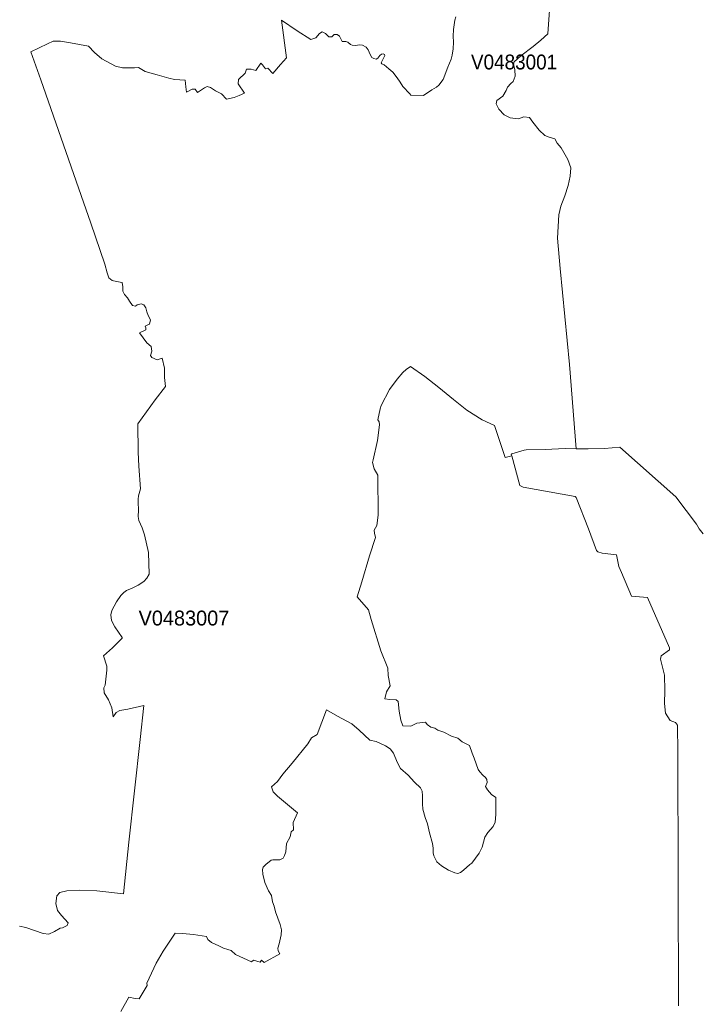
# Model space of a CAD drawing. Extents: x 369010 to 735936, y 6377141 to 6616555.
# Drawn here: x 402087 to 406662, y 6483823 to 6490450 of the extents above; entities that cross this region are included whole.
import ezdxf
from ezdxf.enums import TextEntityAlignment as Align

# ---------------------------------------------------------------- set-up
doc = ezdxf.new("R2010")
doc.units = 0
doc.header["$LTSCALE"] = 40
doc.layers.add('3', color=7, linetype='Continuous', lineweight=13)
doc.layers.add('4', color=7, linetype='Continuous')

msp = doc.modelspace()

# ---------------------------------------------------------------- linework, layer by layer
at = {"layer": '3'}
for points in [[(404468.28, 6490188.66), (404483.34, 6490184.02), (404494.43, 6490191.14), (404507.01, 6490209.18), (404518.76, 6490218.78), (404529.85, 6490221.1), (404538.45, 6490215.64), (404542.43, 6490209.18), (404517.93, 6490158.7), (404520.41, 6490153.24), (404536.96, 6490145.3), (404569.24, 6490120.14), (404596.05, 6490097.14), (404624.52, 6490059.4), (404644.87, 6490029.28), (404662.08, 6489999.65), (404710.25, 6489950.66), (404716.37, 6489943.05), (404802.27, 6489939.91), (404857.54, 6489978.47), (404889.65, 6489995.68), (404905.54, 6490010.74), (404933.01, 6490048.48), (404964.63, 6490131.39), (404988.29, 6490184.19), (404995.41, 6490210.34), (405000.87, 6490254.53), (405002.2, 6490298.06), (405000.71, 6490338.27), (405003.02, 6490383.13), (405011.79, 6490446.35), (405019.57, 6490469.19)], [(404503.2, 6487745.32), (404493.93, 6487758.89), (404510.98, 6487832.54), (404516.28, 6487854.89), (404574.04, 6487963.95), (404624.02, 6488033.63), (404663.41, 6488078.32), (404685.59, 6488098.01), (404714.55, 6488117.71), (404811.2, 6488049.85), (404904.38, 6487976.37), (405002.86, 6487896.1), (405093.55, 6487825.26), (405195.84, 6487760.05), (405278.42, 6487722.48), (405350.08, 6487507.16), (405394.61, 6487516.43), (405391.96, 6487525.7), (405394.61, 6487531), (405478.35, 6487554.5), (405491.43, 6487557.15), (405618.37, 6487561.12), (405753.09, 6487566.25), (405828.56, 6487565.59), (405782.71, 6488132.44), (405719.99, 6488776.58), (405703.1, 6488979.98), (405711.05, 6489138.54), (405723.96, 6489196.79), (405751.43, 6489266.14), (405774.93, 6489334.16), (405788.01, 6489397.05), (405791.98, 6489453.32), (405772.45, 6489510.92), (405726.61, 6489587.71), (405700.46, 6489619.16), (405684.73, 6489649.28), (405646.83, 6489659.71), (405618.04, 6489671.46), (405580.14, 6489706.88), (405536.94, 6489760.5), (405514.76, 6489791.95), (405475.54, 6489795.92), (405440.12, 6489784), (405383.85, 6489789.3), (405343.3, 6489810.32), (405308.21, 6489849.04), (405290.01, 6489884.46), (405295.14, 6489906.81), (405334.53, 6489936.76), (405358.03, 6489974.83), (405367.13, 6489995.18), (405389.47, 6490020.18), (405405.2, 6490034.57), (405416.95, 6490069.83), (405415.62, 6490111.7), (405407.68, 6490151.09), (405410.33, 6490165.49), (405456.17, 6490206.04), (405538.43, 6490269.76), (405590.73, 6490312.95), (405636.57, 6490354.82), (405648.32, 6490513.21)], [(405019.57, 6490469.19), (405011.79, 6490446.35), (405003.02, 6490383.13), (405000.71, 6490338.27), (405002.2, 6490298.06), (405000.87, 6490254.53), (404995.41, 6490210.34), (404988.29, 6490184.19), (404964.63, 6490131.39), (404933.01, 6490048.48), (404905.54, 6490010.74), (404889.65, 6489995.68), (404857.54, 6489978.47), (404802.27, 6489939.91), (404716.37, 6489943.05), (404710.25, 6489950.66), (404662.08, 6489999.65), (404644.87, 6490029.28), (404624.52, 6490059.4)], [(405648.32, 6490513.21), (405636.57, 6490354.82), (405590.73, 6490312.95), (405538.43, 6490269.76), (405456.17, 6490206.04), (405410.33, 6490165.49), (405407.68, 6490151.09), (405415.62, 6490111.7), (405416.95, 6490069.83), (405405.2, 6490034.57), (405389.47, 6490020.18), (405367.13, 6489995.18), (405358.03, 6489974.83), (405334.53, 6489936.76), (405295.14, 6489906.81), (405290.01, 6489884.46), (405308.21, 6489849.04), (405343.3, 6489810.32), (405383.85, 6489789.3), (405440.12, 6489784), (405475.54, 6489795.92), (405514.76, 6489791.95), (405536.94, 6489760.5), (405580.14, 6489706.88), (405618.04, 6489671.46), (405646.83, 6489659.71), (405684.73, 6489649.28), (405700.46, 6489619.16), (405726.61, 6489587.71), (405772.45, 6489510.92), (405791.98, 6489453.32), (405788.01, 6489397.05), (405774.93, 6489334.16), (405751.43, 6489266.14), (405723.96, 6489196.79), (405711.05, 6489138.54), (405703.1, 6488979.98), (405719.99, 6488776.58), (405782.71, 6488132.44), (405828.56, 6487565.59), (405907.5, 6487564.92), (406017.4, 6487567.57), (406122.49, 6487574.69), (406496.7, 6487242.19), (406637.37, 6487058.32), (406655.75, 6487027.04), (406680.57, 6486992.94)], [(404279.6, 6490304.35), (404255.11, 6490303.68), (404236.24, 6490338.27), (404222.01, 6490350.19), (404200.83, 6490351.02), (404185.76, 6490333.64), (404166.07, 6490334.47), (404141.74, 6490358.13), (404119.56, 6490368.4), (404102.18, 6490357.31), (404078.52, 6490327.35), (404045.09, 6490315.77), (403953.23, 6490374.85), (403845.98, 6490446.18), (403881.4, 6490194.29), (403840.69, 6490149.6), (403788.39, 6490088.03), (403754.3, 6490123.62), (403739.73, 6490119.64), (403720.04, 6490145.96), (403708.29, 6490157.71), (403675.52, 6490109.05), (403643.9, 6490117), (403611.13, 6490117), (403601.87, 6490089.36), (403558.67, 6490048.64), (403556.02, 6490018.36), (403599.38, 6489956.62), (403562.48, 6489939.58), (403528.38, 6489927.82), (403477.57, 6489914.92), (403443.48, 6489950.33), (403404.09, 6489971.35), (403370, 6489993.7), (403346.33, 6490000.32), (403329.28, 6489992.37), (403283.27, 6489959.6), (403266.22, 6489983.1), (403246.53, 6489981.94), (403208.46, 6489963.41), (403203.17, 6489997.67), (403199.36, 6490044.17), (403127.2, 6490046.82), (403089.13, 6490056.09), (403011.68, 6490079.76), (402931.57, 6490100.78), (402885.56, 6490128.42), (402858.09, 6490127.09), (402777.99, 6490125.77), (402731.98, 6490137.52), (402701.36, 6490152.08), (402638.47, 6490186.18), (402589.81, 6490229.54), (402550.42, 6490272.9), (402428.28, 6490295.24), (402361.41, 6490305.84), (402312.76, 6490305.84), (402274.69, 6490288.62), (402163.14, 6490233.51), (402229.84, 6490046.33), (402501.26, 6489268.46), (402564.32, 6489081.77), (402659.82, 6488805.54), (402675.54, 6488747.78), (402687.29, 6488714.85), (402708.31, 6488696.47), (402738.6, 6488688.53), (402776.66, 6488683.4), (402780.64, 6488654.44), (402780.64, 6488624.15), (402791.06, 6488603.13), (402812.08, 6488579.46), (402825.16, 6488557.12), (402846.17, 6488528.32), (402865.87, 6488523.03), (402877.79, 6488533.45), (402902.61, 6488540.07), (402920.98, 6488533.45), (402934.22, 6488512.43), (402940.68, 6488486.28), (402949.95, 6488461.29), (402965.67, 6488431.01), (402959.21, 6488403.37), (402943.33, 6488396.25), (402930.25, 6488388.31), (402934.06, 6488377.88), (402934.06, 6488364.8), (402893.51, 6488343.79), (402942, 6488277.92), (402970.96, 6488251.77), (402976.1, 6488221.48), (402966.99, 6488192.52), (402976.1, 6488178.12), (403010.35, 6488163.72), (403045.77, 6488174.14), (403060.17, 6488107.12), (403061.5, 6488044.06), (403068.12, 6487984.15), (402997.11, 6487894.77), (402881.92, 6487732.58)], [(402942, 6488277.92), (402893.51, 6488343.79), (402934.06, 6488364.8), (402934.06, 6488377.88), (402930.25, 6488388.31), (402943.33, 6488396.25), (402959.21, 6488403.37), (402965.67, 6488431.01), (402949.95, 6488461.29), (402940.68, 6488486.28), (402934.22, 6488512.43), (402920.98, 6488533.45), (402902.61, 6488540.07), (402877.79, 6488533.45), (402865.87, 6488523.03), (402846.17, 6488528.32), (402825.16, 6488557.12), (402812.08, 6488579.46), (402791.06, 6488603.13), (402780.64, 6488624.15), (402780.64, 6488654.44), (402776.66, 6488683.4), (402738.6, 6488688.53), (402708.31, 6488696.47), (402687.29, 6488714.85), (402675.54, 6488747.78), (402659.82, 6488805.54), (402564.32, 6489081.77), (402501.26, 6489268.46), (402229.84, 6490046.33), (402163.14, 6490233.51), (402274.69, 6490288.62), (402312.76, 6490305.84), (402361.41, 6490305.84), (402428.28, 6490295.24), (402550.42, 6490272.9), (402589.81, 6490229.54), (402638.47, 6490186.18), (402701.36, 6490152.08), (402731.98, 6490137.52), (402777.99, 6490125.77), (402858.09, 6490127.09), (402885.56, 6490128.42), (402931.57, 6490100.78), (403011.68, 6490079.76), (403089.13, 6490056.09), (403127.2, 6490046.82), (403199.36, 6490044.17), (403203.17, 6489997.67), (403208.46, 6489963.41), (403246.53, 6489981.94), (403266.22, 6489983.1), (403283.27, 6489959.6), (403329.28, 6489992.37), (403346.33, 6490000.32), (403370, 6489993.7), (403404.09, 6489971.35), (403443.48, 6489950.33), (403477.57, 6489914.92), (403528.38, 6489927.82), (403562.48, 6489939.58), (403599.38, 6489956.62), (403556.02, 6490018.36), (403558.67, 6490048.64), (403601.87, 6490089.36), (403611.13, 6490117), (403643.9, 6490117), (403675.52, 6490109.05), (403708.29, 6490157.71), (403720.04, 6490145.96), (403739.73, 6490119.64), (403754.3, 6490123.62), (403788.39, 6490088.03), (403840.69, 6490149.6), (403881.4, 6490194.29), (403845.98, 6490446.18), (403953.23, 6490374.85), (404045.09, 6490315.77), (404078.52, 6490327.35), (404102.18, 6490357.31), (404119.56, 6490368.4), (404141.74, 6490358.13), (404166.07, 6490334.47), (404185.76, 6490333.64), (404200.83, 6490351.02), (404222.01, 6490350.19), (404236.24, 6490338.27), (404255.11, 6490303.68), (404279.6, 6490304.35), (404292.18, 6490299.71), (404311.88, 6490283.82), (404322.8, 6490279.19), (404347.3, 6490276.87), (404370.14, 6490280.68), (404392.64, 6490277.87), (404417.14, 6490264.46), (404428.89, 6490247.91), (404442.3, 6490215.64), (404454.21, 6490196.6), (404468.28, 6490188.66)], [(404624.52, 6490059.4), (404596.05, 6490097.14), (404569.24, 6490120.14), (404536.96, 6490145.3), (404520.41, 6490153.24), (404517.93, 6490158.7), (404542.43, 6490209.18), (404538.45, 6490215.64), (404529.85, 6490221.1), (404518.76, 6490218.78), (404507.01, 6490209.18), (404494.43, 6490191.14), (404483.34, 6490184.02), (404468.28, 6490188.66), (404454.21, 6490196.6), (404442.3, 6490215.64), (404428.89, 6490247.91), (404417.14, 6490264.46), (404392.64, 6490277.87), (404370.14, 6490280.68), (404347.3, 6490276.87), (404322.8, 6490279.19), (404311.88, 6490283.82), (404292.18, 6490299.71), (404279.6, 6490304.35)], [(402085.68, 6484354.81), (402128.55, 6484347.2), (402245.56, 6484304.99), (402282.3, 6484302.34), (402320.53, 6484319.56), (402358.6, 6484341.9), (402375.65, 6484344.55), (402407.26, 6484360.27), (402413.88, 6484378.64), (402367.87, 6484427.46), (402340.23, 6484461.56), (402330.96, 6484507.73), (402336.26, 6484559.04), (402357.28, 6484581.38), (402403.29, 6484591.98), (402486.2, 6484597.11), (402605.86, 6484591.98), (402783.95, 6484572.94), (402820.69, 6484919.01), (402896.98, 6485610.82), (402921.31, 6485839.71), (402813.74, 6485813.4), (402759.78, 6485804.29), (402736.28, 6485792.38), (402715.26, 6485762.25), (402705.99, 6485822.66), (402684.97, 6485877.78), (402654.85, 6485923.79), (402652.2, 6485956.72), (402662.8, 6485975.92), (402673.39, 6486077.04), (402673.39, 6486103.36), (402651.05, 6486173.04), (402710.13, 6486225.5), (402776.99, 6486292.36), (402776.99, 6486296.17), (402727.18, 6486367.17), (402703.51, 6486411.36), (402699.7, 6486448.1), (402707.48, 6486477.07), (402737.77, 6486534.83), (402767.89, 6486579.51), (402787.59, 6486599.21), (402805.79, 6486611.79), (402842.53, 6486627.51), (402884.57, 6486647.2), (402921.31, 6486672.2), (402942.33, 6486695.86), (402956.73, 6486722.18), (402954.08, 6486866.66), (402926.61, 6486987.15), (402910.89, 6487033.16), (402887.22, 6487081.65), (402883.25, 6487109.29), (402885.9, 6487152.65), (402884.57, 6487205.28), (402883.25, 6487226.3), (402885.9, 6487248.65), (402900.29, 6487295.98), (402887.22, 6487447.42), (402884.57, 6487542.08), (402881.92, 6487732.58), (402997.11, 6487894.77), (403068.12, 6487984.15), (403061.5, 6488044.06), (403060.17, 6488107.12), (403045.77, 6488174.14), (403010.35, 6488163.72), (402976.1, 6488178.12), (402966.99, 6488192.52), (402976.1, 6488221.48), (402970.96, 6488251.77), (402942, 6488277.92)], [(406515.89, 6483819.4), (406511.1, 6485522.11), (406509.77, 6485706.31), (406495.37, 6485724.69), (406458.8, 6485737.76), (406427.35, 6485787.58), (406420.9, 6485851.63), (406423.54, 6485940.67), (406420.9, 6486042.12), (406394.75, 6486150.69), (406398.72, 6486171.71), (406456.15, 6486212.26), (406456.15, 6486226.66), (406307.19, 6486563.96), (406199.95, 6486574.55), (406133.25, 6486732.94), (406115.38, 6486772.66), (406099.65, 6486852.59), (406002.83, 6486863.02), (405974.03, 6486872.12), (405963.61, 6486880.07), (405909.98, 6487026.7), (405827.56, 6487237.39), (405821.27, 6487243.35), (405470.57, 6487306.24), (405449.72, 6487317.99), (405394.61, 6487516.43), (405350.08, 6487507.16), (405278.42, 6487722.48), (405195.84, 6487760.05), (405093.55, 6487825.26), (405002.86, 6487896.1), (404904.38, 6487976.37), (404811.2, 6488049.85), (404714.55, 6488117.71), (404685.59, 6488098.01), (404663.41, 6488078.32), (404624.02, 6488033.63), (404574.04, 6487963.95), (404516.28, 6487854.89), (404510.98, 6487832.54), (404493.93, 6487758.89), (404503.2, 6487745.32), (404505.85, 6487725.63), (404492.77, 6487621.69), (404463.81, 6487490.28), (404458.51, 6487471.91), (404469.11, 6487431.2), (404495.26, 6487387.83), (404496.58, 6487119.39), (404487.48, 6487048.39), (404469.11, 6487018.1), (404471.76, 6486998.4), (404478.21, 6486968.28), (404438.82, 6486844.65), (404387.84, 6486669.55), (404356.4, 6486568.42), (404431.21, 6486483.02), (404450.9, 6486416), (404515.28, 6486206.3), (404561.13, 6486089.29), (404563.78, 6486040.63), (404576.85, 6485971.78), (404553.35, 6485929.74), (404542.76, 6485883.73), (404575.69, 6485879.76), (404618.89, 6485877.11), (404632.13, 6485865.36), (404638.58, 6485800.82), (404649.18, 6485740.41), (404662.25, 6485702.34), (404717.36, 6485699.69), (404756.75, 6485719.39), (404815.84, 6485726.01), (404826.1, 6485710.95), (404850.92, 6485692.58), (404878.56, 6485687.28), (404898.26, 6485672.88), (404938.97, 6485658.48), (404988.79, 6485632.17), (405033.48, 6485618.93), (405062.44, 6485594.1)], [(402881.92, 6487732.58), (402884.57, 6487542.08), (402887.22, 6487447.42), (402900.29, 6487295.98), (402885.9, 6487248.65), (402883.25, 6487226.3), (402884.57, 6487205.28), (402885.9, 6487152.65), (402883.25, 6487109.29), (402887.22, 6487081.65), (402910.89, 6487033.16), (402926.61, 6486987.15), (402954.08, 6486866.66), (402956.73, 6486722.18), (402942.33, 6486695.86), (402921.31, 6486672.2), (402884.57, 6486647.2), (402842.53, 6486627.51), (402805.79, 6486611.79), (402787.59, 6486599.21), (402767.89, 6486579.51), (402737.77, 6486534.83), (402707.48, 6486477.07), (402699.7, 6486448.1), (402703.51, 6486411.36), (402727.18, 6486367.17), (402776.99, 6486296.17), (402776.99, 6486292.36), (402710.13, 6486225.5), (402651.05, 6486173.04), (402673.39, 6486103.36), (402673.39, 6486077.04), (402662.8, 6485975.92), (402652.2, 6485956.72), (402654.85, 6485923.79), (402684.97, 6485877.78), (402705.99, 6485822.66), (402715.26, 6485762.25), (402736.28, 6485792.38), (402759.78, 6485804.29), (402813.74, 6485813.4), (402921.31, 6485839.71), (402896.98, 6485610.82), (402820.69, 6484919.01), (402783.95, 6484572.94), (402605.86, 6484591.98), (402486.2, 6484597.11), (402403.29, 6484591.98), (402357.28, 6484581.38), (402336.26, 6484559.04), (402330.96, 6484507.73), (402340.23, 6484461.56), (402367.87, 6484427.46), (402413.88, 6484378.64), (402407.26, 6484360.27), (402375.65, 6484344.55), (402358.6, 6484341.9), (402320.53, 6484319.56), (402282.3, 6484302.34), (402245.56, 6484304.99), (402128.55, 6484347.2), (402085.68, 6484354.81)], [(403856.58, 6485377.46), (403919.63, 6485452.1), (404024.89, 6485581.19), (404048.06, 6485621.25), (404087.45, 6485644.91), (404150.35, 6485809.26), (404224, 6485767.22), (404319.82, 6485714.59), (404369.64, 6485673.88), (404440.64, 6485605.52), (404483.84, 6485596.42), (404545.24, 6485568.78), (404578.17, 6485547.6), (404599.19, 6485517.47), (404624.18, 6485458.22), (404647.85, 6485416.02), (404697.83, 6485370.01), (404741.2, 6485322.68), (404781.91, 6485284.44), (404793.33, 6485262.76), (404795.98, 6485231.15), (404794.65, 6485178.52), (404797.3, 6485141.78), (404813.19, 6485086.5), (404828.91, 6485042.97), (404841.99, 6484982.4), (404863.17, 6484911.4), (404866.81, 6484879.13), (404866.81, 6484847.68), (404870.79, 6484829.14), (404891.8, 6484787.1), (404923.42, 6484760.79), (404970.75, 6484731.83), (405011.46, 6484713.46), (405031.32, 6484709.48), (405051.02, 6484715.94), (405070.71, 6484731.83), (405112.75, 6484769.89), (405125.99, 6484777.84), (405175.31, 6484846.02), (405196.33, 6484886.74), (405214.87, 6484953.93), (405233.24, 6484984.22), (405268.82, 6485026.26), (405283.22, 6485055.22), (405287.19, 6485106.69), (405287.19, 6485221.22), (405258.23, 6485240.92), (405231.91, 6485272.53), (405218.67, 6485294.87), (405229.27, 6485321.19), (405226.62, 6485342.21), (405217.52, 6485355.45), (405200.3, 6485369.84), (405179.28, 6485393.68), (405169.02, 6485407.58), (405155.78, 6485445.81), (405141.38, 6485484.04), (405127.81, 6485517.64), (405110.93, 6485569.11), (405062.44, 6485594.1), (405033.48, 6485618.93), (404988.79, 6485632.17), (404938.97, 6485658.48), (404898.26, 6485672.88), (404878.56, 6485687.28), (404850.92, 6485692.58), (404826.1, 6485710.95), (404815.84, 6485726.01), (404756.75, 6485719.39), (404717.36, 6485699.69), (404662.25, 6485702.34), (404649.18, 6485740.41), (404638.58, 6485800.82), (404632.13, 6485865.36), (404618.89, 6485877.11), (404575.69, 6485879.76), (404542.76, 6485883.73), (404553.35, 6485929.74), (404576.85, 6485971.78), (404563.78, 6486040.63), (404561.13, 6486089.29), (404515.28, 6486206.3), (404450.9, 6486416), (404431.21, 6486483.02), (404356.4, 6486568.42), (404387.84, 6486669.55), (404438.82, 6486844.65), (404478.21, 6486968.28), (404471.76, 6486998.4), (404469.11, 6487018.1), (404487.48, 6487048.39), (404496.58, 6487119.39), (404495.26, 6487387.83), (404469.11, 6487431.2), (404458.51, 6487471.91), (404463.81, 6487490.28), (404492.77, 6487621.69), (404505.85, 6487725.63), (404503.2, 6487745.32)], [(405828.56, 6487565.59), (405753.09, 6487566.25), (405618.37, 6487561.12), (405491.43, 6487557.15), (405478.35, 6487554.5), (405394.61, 6487531), (405391.96, 6487525.7), (405394.61, 6487516.43), (405449.72, 6487317.99), (405470.57, 6487306.24), (405821.27, 6487243.35), (405827.56, 6487237.39), (405909.98, 6487026.7), (405963.61, 6486880.07), (405974.03, 6486872.12), (406002.83, 6486863.02), (406099.65, 6486852.59), (406115.38, 6486772.66), (406133.25, 6486732.94), (406199.95, 6486574.55), (406307.19, 6486563.96), (406456.15, 6486226.66), (406456.15, 6486212.26), (406398.72, 6486171.71), (406394.75, 6486150.69), (406420.9, 6486042.12), (406423.54, 6485940.67), (406420.9, 6485851.63), (406427.35, 6485787.58), (406458.8, 6485737.76), (406495.37, 6485724.69), (406509.77, 6485706.31), (406511.1, 6485522.11), (406515.89, 6483819.4)], [(406680.57, 6486992.94), (406655.75, 6487027.04), (406637.37, 6487058.32), (406496.7, 6487242.19), (406122.49, 6487574.69), (406017.4, 6487567.57), (405907.5, 6487564.92), (405828.56, 6487565.59)], [(404647.85, 6485416.02), (404624.18, 6485458.22), (404599.19, 6485517.47), (404578.17, 6485547.6), (404545.24, 6485568.78), (404483.84, 6485596.42), (404440.64, 6485605.52), (404369.64, 6485673.88), (404319.82, 6485714.59), (404224, 6485767.22), (404150.35, 6485809.26), (404087.45, 6485644.91), (404048.06, 6485621.25), (404024.89, 6485581.19), (403919.63, 6485452.1), (403856.58, 6485377.46), (403821.16, 6485327.48), (403780.28, 6485291.89), (403790.87, 6485259.12), (403819.83, 6485230.16), (403953.73, 6485116.13), (403924.76, 6485053.07), (403927.41, 6485002.92), (403913.01, 6484988.52), (403905.07, 6484956.91), (403881.4, 6484910.9), (403876.11, 6484855.62), (403868.33, 6484829.31), (403859.06, 6484813.42), (403836.72, 6484800.35), (403788.06, 6484801.67), (403776.47, 6484799.85), (403742.21, 6484770.89), (403723.84, 6484751.19), (403718.55, 6484736.63), (403721.19, 6484705.18), (403735.76, 6484648.58), (403759.43, 6484591.98), (403779.12, 6484561.69), (403787.07, 6484519.48), (403798.82, 6484490.52), (403806.76, 6484451.13), (403837.05, 6484365.57), (403846.15, 6484330.64), (403844.83, 6484296.55), (403831.59, 6484237.3), (403822.48, 6484207.01), (403825.13, 6484188.64), (403836.88, 6484168.78), (403730.3, 6484111.02), (403713.25, 6484126.74), (403702.82, 6484112.18), (403659.3, 6484126.74), (403644.9, 6484116.15), (403538.31, 6484164.98), (403509.51, 6484191.29), (403486.68, 6484197.75), (403457.71, 6484208.34), (403426.1, 6484224.06), (403377.44, 6484246.4), (403352.45, 6484266.1), (403343.18, 6484284.63), (403256.46, 6484299.03), (403181.49, 6484305.65), (403131.5, 6484308.3), (403052.56, 6484187.15), (403005.22, 6484105.56), (402941.17, 6483972), (402943.82, 6483956.27), (402889.87, 6483866.74), (402863.55, 6483868.06), (402820.19, 6483878.49), (402767.56, 6483781.17)], [(405062.44, 6485594.1), (405110.93, 6485569.11), (405127.81, 6485517.64), (405141.38, 6485484.04), (405155.78, 6485445.81), (405169.02, 6485407.58), (405179.28, 6485393.68), (405200.3, 6485369.84), (405217.52, 6485355.45), (405226.62, 6485342.21), (405229.27, 6485321.19), (405218.67, 6485294.87), (405231.91, 6485272.53), (405258.23, 6485240.92), (405287.19, 6485221.22), (405287.19, 6485106.69), (405283.22, 6485055.22), (405268.82, 6485026.26), (405233.24, 6484984.22), (405214.87, 6484953.93), (405196.33, 6484886.74), (405175.31, 6484846.02), (405125.99, 6484777.84), (405112.75, 6484769.89), (405070.71, 6484731.83), (405051.02, 6484715.94), (405031.32, 6484709.48), (405011.46, 6484713.46), (404970.75, 6484731.83), (404923.42, 6484760.79), (404891.8, 6484787.1), (404870.79, 6484829.14), (404866.81, 6484847.68), (404866.81, 6484879.13), (404863.17, 6484911.4), (404841.99, 6484982.4), (404828.91, 6485042.97), (404813.19, 6485086.5), (404797.3, 6485141.78), (404794.65, 6485178.52), (404795.98, 6485231.15), (404793.33, 6485262.76), (404781.91, 6485284.44), (404741.2, 6485322.68), (404697.83, 6485370.01), (404647.85, 6485416.02)], [(402767.56, 6483781.17), (402820.19, 6483878.49), (402863.55, 6483868.06), (402889.87, 6483866.74), (402943.82, 6483956.27), (402941.17, 6483972), (403005.22, 6484105.56), (403052.56, 6484187.15), (403131.5, 6484308.3), (403181.49, 6484305.65), (403256.46, 6484299.03), (403343.18, 6484284.63), (403352.45, 6484266.1), (403377.44, 6484246.4), (403426.1, 6484224.06), (403457.71, 6484208.34), (403486.68, 6484197.75), (403509.51, 6484191.29), (403538.31, 6484164.98), (403644.9, 6484116.15), (403659.3, 6484126.74), (403702.82, 6484112.18), (403713.25, 6484126.74), (403730.3, 6484111.02), (403836.88, 6484168.78), (403825.13, 6484188.64), (403822.48, 6484207.01), (403831.59, 6484237.3), (403844.83, 6484296.55), (403846.15, 6484330.64), (403837.05, 6484365.57), (403806.76, 6484451.13), (403798.82, 6484490.52), (403787.07, 6484519.48), (403779.12, 6484561.69), (403759.43, 6484591.98), (403735.76, 6484648.58), (403721.19, 6484705.18), (403718.55, 6484736.63), (403723.84, 6484751.19), (403742.21, 6484770.89), (403776.47, 6484799.85), (403788.06, 6484801.67), (403836.72, 6484800.35), (403859.06, 6484813.42), (403868.33, 6484829.31), (403876.11, 6484855.62), (403881.4, 6484910.9), (403905.07, 6484956.91), (403913.01, 6484988.52), (403927.41, 6485002.92), (403924.76, 6485053.07), (403953.73, 6485116.13), (403819.83, 6485230.16), (403790.87, 6485259.12), (403780.28, 6485291.89), (403821.16, 6485327.48), (403856.58, 6485377.46)]]:
    msp.add_lwpolyline(points, dxfattribs=at)

# ---------------------------------------------------------------- texts
at = {"layer": '4', "width": 0.95}
msp.add_text('V0483001', height=100, dxfattribs=at).set_placement((405410.33, 6490115.49), align=Align.CENTER)
at = {"layer": '4'}
msp.add_text('V0483007', height=100, dxfattribs=at).set_placement((403191.2, 6486376.78), align=Align.CENTER)

doc.saveas('drawing.dxf')
